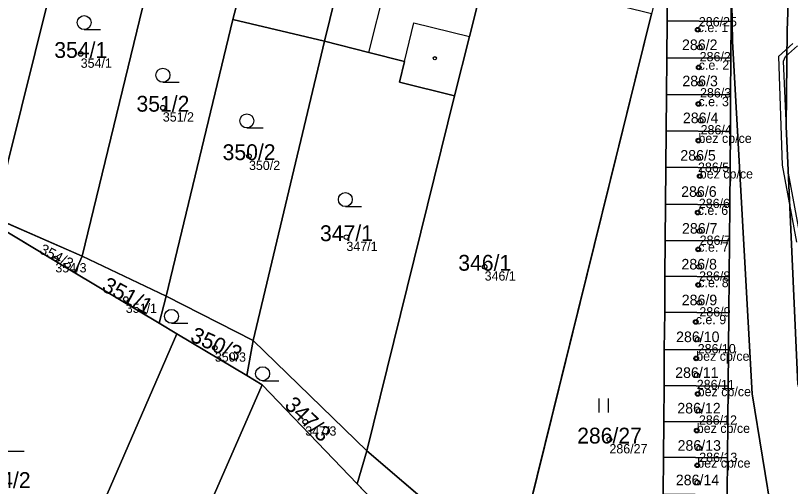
# Model space of a CAD drawing. Extents: x -603967 to -594699, y -1179315 to -1165625.
# Drawn here: x -597788 to -597704.7, y -1172535.1 to -1172484.5 of the extents above; entities that cross this region are included whole.
import ezdxf

# ---------------------------------------------------------------- set-up
doc = ezdxf.new("R2010")
doc.units = 0
for name, color, linetype in [('Definiční body', 7, 'Continuous'), ('Hranice parcel', 7, 'Continuous'), ('Parcelní čísla', 7, 'Continuous'), ('Polygon budovy', 7, 'Continuous'), ('Polygon parcely', 7, 'Continuous'), ('Vnitřní kresba', 7, 'Continuous'), ('Věcná břemena k části', 7, 'Continuous'), ('Značky budov', 7, 'Continuous'), ('Značky kultur', 7, 'Continuous')]:
    doc.layers.add(name, color=color, linetype=linetype)

msp = doc.modelspace()

# ---------------------------------------------------------------- linework, layer by layer
at = {"layer": 'Definiční body'}
for centre in [(-597714.65, -1172485.98994), (-597714.44, -1172487.88994), (-597780.97, -1172488.58994), (-597714.54, -1172490.03994), (-597714.4, -1172491.77994), (-597714.57, -1172493.95994), (-597772.14, -1172494.36994), (-597714.34, -1172495.74994), (-597714.57, -1172497.90994), (-597762.88, -1172499.57994), (-597714.62, -1172499.77994), (-597714.43, -1172501.72994), (-597714.53, -1172503.66994), (-597714.65, -1172505.64994), (-597752.41, -1172508.28994), (-597714.44, -1172507.62994), (-597714.59, -1172509.59994), (-597783.69, -1172510.58994), (-597737.55, -1172511.46994), (-597714.5, -1172511.47994), (-597714.59, -1172513.41994), (-597776.12, -1172514.93994), (-597714.47, -1172515.32994), (-597714.86, -1172517.39994), (-597714.65, -1172519.28994), (-597766.55, -1172520.18994), (-597714.81, -1172521.32994), (-597714.75, -1172523.13994), (-597714.65, -1172525.13994), (-597714.52, -1172526.95994), (-597756.83, -1172528.13994), (-597714.75, -1172529.08994), (-597724.14, -1172530.04994), (-597714.49, -1172530.96994), (-597714.7, -1172532.81994), (-597714.68, -1172534.67994)]:
    msp.add_circle(centre, 0.25, dxfattribs=at)
at = {"layer": 'Hranice parcel'}
for p, q in [((-597748.53, -1172461.83), (-597754.78, -1172487.2)), ((-597773.73, -1172481.09), (-597780.82, -1172510.33)), ((-597711.01, -1172481.09), (-597711.04, -1172485.09)), ((-597784.41, -1172482.49), (-597790.3, -1172506.18)), ((-597717.94, -1172485.02), (-597717.92, -1172482.95)), ((-597764.62, -1172484.89), (-597764.27, -1172483.53)), ((-597719.6, -1172484.27), (-597734.54, -1172544.65)), ((-597771.79, -1172514.63), (-597764.62, -1172484.89)), ((-597764.62, -1172484.89), (-597754.78, -1172487.2)), ((-597717.97, -1172488.99), (-597717.94, -1172485.02)), ((-597711.04, -1172485.09), (-597717.94, -1172485.02)), ((-597711.04, -1172485.09), (-597711.08, -1172489.04)), ((-597754.78, -1172487.2), (-597762.44, -1172519.41)), ((-597718.01, -1172492.94), (-597717.97, -1172488.99)), ((-597717.97, -1172488.99), (-597711.08, -1172489.04)), ((-597711.08, -1172489.04), (-597711.11, -1172493)), ((-597740.79, -1172493.1), (-597750.21, -1172531.26)), ((-597718.04, -1172496.86), (-597718.01, -1172492.94)), ((-597718.01, -1172492.94), (-597711.11, -1172493)), ((-597711.11, -1172493), (-597711.14, -1172496.92)), ((-597718.07, -1172500.78), (-597718.04, -1172496.86)), ((-597718.04, -1172496.86), (-597711.14, -1172496.92)), ((-597711.14, -1172496.92), (-597711.17, -1172500.83)), ((-597718.1, -1172504.74), (-597718.07, -1172500.78)), ((-597718.07, -1172500.78), (-597711.17, -1172500.83)), ((-597711.17, -1172500.83), (-597711.21, -1172504.8)), ((-597718.14, -1172508.64), (-597718.1, -1172504.74)), ((-597718.1, -1172504.74), (-597711.21, -1172504.8)), ((-597711.21, -1172504.8), (-597711.24, -1172508.69)), ((-597790.3, -1172506.18), (-597780.82, -1172510.33)), ((-597781.59, -1172512.11), (-597790.48, -1172506.79)), ((-597718.17, -1172512.48), (-597718.14, -1172508.64)), ((-597718.14, -1172508.64), (-597711.24, -1172508.69)), ((-597711.24, -1172508.69), (-597711.27, -1172512.54)), ((-597780.82, -1172510.33), (-597781.59, -1172512.11)), ((-597771.79, -1172514.63), (-597780.82, -1172510.33)), ((-597781.59, -1172512.11), (-597772.55, -1172517.52)), ((-597718.2, -1172516.37), (-597718.17, -1172512.48)), ((-597718.17, -1172512.48), (-597711.27, -1172512.54)), ((-597711.27, -1172512.54), (-597711.31, -1172516.43)), ((-597772.55, -1172517.52), (-597771.79, -1172514.63)), ((-597762.44, -1172519.41), (-597771.79, -1172514.63)), ((-597718.24, -1172520.35), (-597718.2, -1172516.37)), ((-597718.2, -1172516.37), (-597711.31, -1172516.43)), ((-597711.31, -1172516.43), (-597711.34, -1172520.41)), ((-597770.64, -1172518.67), (-597772.55, -1172517.52)), ((-597770.64, -1172518.67), (-597788.35, -1172559.42)), ((-597763.12, -1172523.17), (-597770.64, -1172518.67)), ((-597762.44, -1172519.41), (-597763.12, -1172523.17)), ((-597762.44, -1172519.41), (-597750.21, -1172531.26)), ((-597718.27, -1172524.25), (-597718.24, -1172520.35)), ((-597718.24, -1172520.35), (-597711.34, -1172520.41)), ((-597711.34, -1172520.41), (-597711.37, -1172524.31)), ((-597761.46, -1172524.16), (-597763.12, -1172523.17)), ((-597751.24, -1172534.81), (-597761.46, -1172524.16)), ((-597718.3, -1172528.1), (-597718.27, -1172524.25)), ((-597718.27, -1172524.25), (-597711.37, -1172524.31)), ((-597711.37, -1172524.31), (-597711.4, -1172528.16)), ((-597718.33, -1172531.95), (-597718.3, -1172528.1)), ((-597718.3, -1172528.1), (-597711.4, -1172528.16)), ((-597711.4, -1172528.16), (-597711.44, -1172532)), ((-597751.24, -1172534.81), (-597750.21, -1172531.26)), ((-597750.21, -1172531.26), (-597734.54, -1172544.65)), ((-597718.37, -1172535.89), (-597718.33, -1172531.95)), ((-597718.33, -1172531.95), (-597711.44, -1172532)), ((-597711.44, -1172532), (-597711.47, -1172535.95)), ((-597747.55, -1172538.66), (-597751.24, -1172534.81))]:
    msp.add_line(p, q, dxfattribs=at)
for points in [[(-597701.75, -1172477.37), (-597704.7, -1172477.34), (-597705.03, -1172486.06), (-597705.14, -1172496.36), (-597703.9, -1172524.13), (-597698.59, -1172552.22)], [(-597737.47, -1172479.83), (-597739.18, -1172486.7), (-597740.79, -1172493.1)], [(-597711.01, -1172481.09), (-597710.91, -1172487.26), (-597708.8, -1172525.13), (-597704.36, -1172552.37), (-597711.53, -1172578.94)], [(-597740.79, -1172493.1), (-597746.69, -1172491.64), (-597746.15, -1172489.4), (-597749.99, -1172488.42), (-597754.78, -1172487.2)], [(-597761.46, -1172524.16), (-597765.85, -1172534.15), (-597787.1, -1172582.61)]]:
    msp.add_lwpolyline(points, dxfattribs=at)
at = {"layer": 'Polygon budovy'}
for points in [[(-597748.53, -1172461.83), (-597758.53, -1172459.31), (-597761.27, -1172471.13), (-597761.34, -1172471.44), (-597757.25, -1172472.48), (-597754.05, -1172473.29), (-597756.18, -1172482.05), (-597763.43, -1172480.28), (-597764.27, -1172483.53), (-597764.62, -1172484.89), (-597754.78, -1172487.2)], [(-597739.52, -1172464.03), (-597748.53, -1172461.83), (-597754.78, -1172487.2), (-597749.99, -1172488.42), (-597746.5, -1172474.49), (-597740.44, -1172475.78), (-597739.52, -1172471.84), (-597741.22, -1172471.45)], [(-597717.94, -1172485.02), (-597717.97, -1172488.99), (-597711.08, -1172489.04), (-597711.04, -1172485.09)], [(-597711.08, -1172489.04), (-597717.97, -1172488.99), (-597718.01, -1172492.94), (-597711.11, -1172493)], [(-597718.01, -1172492.94), (-597718.04, -1172496.86), (-597711.14, -1172496.92), (-597711.11, -1172493)], [(-597718.07, -1172500.78), (-597711.17, -1172500.83), (-597711.14, -1172496.92), (-597718.04, -1172496.86)], [(-597718.07, -1172500.78), (-597718.1, -1172504.74), (-597711.21, -1172504.8), (-597711.17, -1172500.83)], [(-597718.14, -1172508.64), (-597711.24, -1172508.69), (-597711.21, -1172504.8), (-597718.1, -1172504.74)], [(-597718.17, -1172512.48), (-597711.27, -1172512.54), (-597711.24, -1172508.69), (-597718.14, -1172508.64)], [(-597718.17, -1172512.48), (-597718.2, -1172516.37), (-597711.31, -1172516.43), (-597711.27, -1172512.54)], [(-597718.2, -1172516.37), (-597718.24, -1172520.35), (-597711.34, -1172520.41), (-597711.31, -1172516.43)], [(-597718.27, -1172524.25), (-597711.37, -1172524.31), (-597711.34, -1172520.41), (-597718.24, -1172520.35)], [(-597718.27, -1172524.25), (-597718.3, -1172528.1), (-597711.4, -1172528.16), (-597711.37, -1172524.31)], [(-597718.3, -1172528.1), (-597718.33, -1172531.95), (-597711.44, -1172532), (-597711.4, -1172528.16)], [(-597718.37, -1172535.89), (-597711.47, -1172535.95), (-597711.44, -1172532), (-597718.33, -1172531.95)]]:
    msp.add_lwpolyline(points, close=True, dxfattribs=at)
at = {"layer": 'Polygon parcely'}
for points in [[(-597695.34, -1172405.72), (-597705.23, -1172432.36), (-597715.24, -1172458.75), (-597718.93, -1172469.1), (-597716.02, -1172469.81), (-597715.74, -1172470.11), (-597711.39, -1172472.58), (-597711.01, -1172481.09), (-597710.91, -1172487.26), (-597708.8, -1172525.13), (-597704.36, -1172552.37), (-597711.53, -1172578.94), (-597712.81, -1172585.71), (-597718.09, -1172613.54), (-597711.11, -1172616.23), (-597707.28, -1172588.93), (-597698.59, -1172552.22)], [(-597703.9, -1172524.13), (-597705.14, -1172496.36), (-597705.03, -1172486.06), (-597704.7, -1172477.34), (-597701.75, -1172477.37)], [(-597701.75, -1172477.37), (-597704.7, -1172477.34), (-597705.03, -1172486.06), (-597705.14, -1172496.36), (-597703.9, -1172524.13)], [(-597704.36, -1172552.37), (-597708.8, -1172525.13), (-597710.91, -1172487.26), (-597711.01, -1172481.09), (-597711.04, -1172485.09), (-597711.08, -1172489.04), (-597711.11, -1172493), (-597711.14, -1172496.92), (-597711.17, -1172500.83), (-597711.21, -1172504.8), (-597711.24, -1172508.69), (-597711.27, -1172512.54), (-597711.31, -1172516.43), (-597711.34, -1172520.41), (-597711.37, -1172524.31), (-597711.4, -1172528.16), (-597711.44, -1172532), (-597711.47, -1172535.95)]]:
    msp.add_lwpolyline(points, dxfattribs=at)
for points in [[(-597754.78, -1172487.2), (-597748.53, -1172461.83), (-597758.53, -1172459.31), (-597761.27, -1172471.13), (-597761.34, -1172471.44), (-597763.28, -1172479.7), (-597763.43, -1172480.28), (-597764.27, -1172483.53), (-597764.62, -1172484.89)], [(-597736.61, -1172476.68), (-597733.85, -1172465.46), (-597739.52, -1172464.03), (-597748.53, -1172461.83), (-597754.78, -1172487.2), (-597749.99, -1172488.42), (-597746.15, -1172489.4), (-597746.69, -1172491.64), (-597740.79, -1172493.1), (-597739.18, -1172486.7), (-597737.47, -1172479.83)], [(-597787.92, -1172474.42), (-597788.74, -1172474.2), (-597790.3, -1172481.63), (-597790.74, -1172481.51), (-597791.36, -1172484.26), (-597795.9, -1172483.38), (-597800.5, -1172502.4), (-597790.3, -1172506.18), (-597784.41, -1172482.49), (-597786.65, -1172481.9), (-597785.78, -1172477.99), (-597788.63, -1172477.28)], [(-597782.76, -1172475.83), (-597784.41, -1172482.49), (-597790.3, -1172506.18), (-597780.82, -1172510.33), (-597773.73, -1172481.09), (-597772.95, -1172478.14)], [(-597739.18, -1172486.7), (-597740.79, -1172493.1), (-597750.21, -1172531.26), (-597734.54, -1172544.65), (-597719.6, -1172484.27), (-597737.47, -1172479.83)], [(-597764.27, -1172483.53), (-597773.73, -1172481.09), (-597780.82, -1172510.33), (-597771.79, -1172514.63), (-597764.62, -1172484.89)], [(-597711.01, -1172481.09), (-597717.91, -1172481.03), (-597717.92, -1172482.95), (-597717.94, -1172485.02), (-597711.04, -1172485.09)], [(-597718.2, -1172516.37), (-597718.17, -1172512.48), (-597718.14, -1172508.64), (-597718.1, -1172504.74), (-597718.07, -1172500.78), (-597718.04, -1172496.86), (-597718.01, -1172492.94), (-597717.97, -1172488.99), (-597717.94, -1172485.02), (-597717.92, -1172482.95), (-597718.97, -1172482.63), (-597719.18, -1172482.57), (-597719.6, -1172484.27), (-597734.54, -1172544.65), (-597718.47, -1172544.8), (-597718.43, -1172543.61), (-597718.4, -1172539.74), (-597718.37, -1172535.89), (-597718.33, -1172531.95), (-597718.3, -1172528.1), (-597718.27, -1172524.25), (-597718.24, -1172520.35)], [(-597762.44, -1172519.41), (-597754.78, -1172487.2), (-597764.62, -1172484.89), (-597771.79, -1172514.63)], [(-597717.94, -1172485.02), (-597717.97, -1172488.99), (-597711.08, -1172489.04), (-597711.04, -1172485.09)], [(-597746.15, -1172489.4), (-597749.99, -1172488.42), (-597754.78, -1172487.2), (-597762.44, -1172519.41), (-597750.21, -1172531.26), (-597740.79, -1172493.1), (-597746.69, -1172491.64)], [(-597718.01, -1172492.94), (-597711.11, -1172493), (-597711.08, -1172489.04), (-597717.97, -1172488.99)], [(-597711.14, -1172496.92), (-597711.11, -1172493), (-597718.01, -1172492.94), (-597718.04, -1172496.86)], [(-597718.07, -1172500.78), (-597711.17, -1172500.83), (-597711.14, -1172496.92), (-597718.04, -1172496.86)], [(-597711.21, -1172504.8), (-597711.17, -1172500.83), (-597718.07, -1172500.78), (-597718.1, -1172504.74)], [(-597718.14, -1172508.64), (-597711.24, -1172508.69), (-597711.21, -1172504.8), (-597718.1, -1172504.74)], [(-597790.48, -1172506.79), (-597781.59, -1172512.11), (-597780.82, -1172510.33), (-597790.3, -1172506.18)], [(-597801.64, -1172550.84), (-597799.15, -1172545.15), (-597790.64, -1172548.92), (-597790.17, -1172550.16), (-597788.79, -1172550.73), (-597790.05, -1172553.67), (-597791.18, -1172553.19), (-597791.62, -1172554.14), (-597788.35, -1172559.42), (-597770.64, -1172518.67), (-597772.55, -1172517.52), (-597781.59, -1172512.11), (-597790.48, -1172506.79), (-597806.36, -1172548.78)], [(-597718.17, -1172512.48), (-597711.27, -1172512.54), (-597711.24, -1172508.69), (-597718.14, -1172508.64)], [(-597781.59, -1172512.11), (-597772.55, -1172517.52), (-597771.79, -1172514.63), (-597780.82, -1172510.33)], [(-597711.31, -1172516.43), (-597711.27, -1172512.54), (-597718.17, -1172512.48), (-597718.2, -1172516.37)], [(-597762.44, -1172519.41), (-597771.79, -1172514.63), (-597772.55, -1172517.52), (-597770.64, -1172518.67), (-597763.12, -1172523.17)], [(-597711.34, -1172520.41), (-597711.31, -1172516.43), (-597718.2, -1172516.37), (-597718.24, -1172520.35)], [(-597763.12, -1172523.17), (-597770.64, -1172518.67), (-597788.35, -1172559.42), (-597795.7, -1172576.34), (-597796.57, -1172578.34), (-597788.67, -1172581.9), (-597787.1, -1172582.61), (-597765.85, -1172534.15), (-597761.46, -1172524.16)], [(-597763.12, -1172523.17), (-597761.46, -1172524.16), (-597751.24, -1172534.81), (-597750.21, -1172531.26), (-597762.44, -1172519.41)], [(-597718.27, -1172524.25), (-597711.37, -1172524.31), (-597711.34, -1172520.41), (-597718.24, -1172520.35)], [(-597751.24, -1172534.81), (-597761.46, -1172524.16), (-597765.85, -1172534.15), (-597787.1, -1172582.61), (-597778.64, -1172586.42), (-597771.73, -1172589.54), (-597747.55, -1172538.66)], [(-597711.4, -1172528.16), (-597711.37, -1172524.31), (-597718.27, -1172524.25), (-597718.3, -1172528.1)], [(-597711.44, -1172532), (-597711.4, -1172528.16), (-597718.3, -1172528.1), (-597718.33, -1172531.95)], [(-597734.54, -1172544.65), (-597750.21, -1172531.26), (-597751.24, -1172534.81), (-597747.55, -1172538.66), (-597740.24, -1172543.35), (-597736.83, -1172545.58), (-597734.14, -1172547.4)], [(-597718.37, -1172535.89), (-597711.47, -1172535.95), (-597711.44, -1172532), (-597718.33, -1172531.95)]]:
    msp.add_lwpolyline(points, close=True, dxfattribs=at)
at = {"layer": 'Vnitřní kresba'}
for points in [[(-597749.99, -1172488.42), (-597746.5, -1172474.49), (-597740.44, -1172475.78)], [(-597746.15, -1172489.4), (-597745.15, -1172485.24), (-597739.18, -1172486.7)]]:
    msp.add_lwpolyline(points, dxfattribs=at)
at = {"layer": 'Věcná břemena k části'}
for points in [[(-597704.42, -1172487.45), (-597705.96, -1172488.85), (-597705.57, -1172500.54), (-597704.04, -1172508.82)], [(-597703.54, -1172508.72), (-597704.9, -1172501.42), (-597705.44, -1172489.38), (-597705.23, -1172488.87), (-597703.94, -1172487.7)]]:
    msp.add_lwpolyline(points, dxfattribs=at)
at = {"layer": 'Značky budov'}
for centre in [(-597714.6568, -1172485.98916), (-597742.9068, -1172489.04916), (-597714.5468, -1172490.03916), (-597714.5768, -1172493.95916), (-597714.5768, -1172497.90916), (-597714.4368, -1172501.72916), (-597714.6568, -1172505.64916), (-597714.5968, -1172509.59916), (-597714.5968, -1172513.41916), (-597714.8668, -1172517.39916), (-597714.8168, -1172521.32916), (-597714.6568, -1172525.13916), (-597714.7568, -1172529.08916), (-597714.7068, -1172532.81916)]:
    msp.add_circle(centre, 0.175, dxfattribs=at)
at = {"layer": 'Značky kultur'}
for p, q in [((-597780.603, -1172485.97), (-597778.853, -1172485.97)), ((-597772.133, -1172491.63), (-597770.383, -1172491.63)), ((-597763.113, -1172496.54), (-597761.363, -1172496.54)), ((-597752.523, -1172505), (-597750.773, -1172505)), ((-597771.203, -1172517.55), (-597769.453, -1172517.55)), ((-597761.413, -1172523.72), (-597759.663, -1172523.72)), ((-597725.231, -1172527.14), (-597725.231, -1172525.64)), ((-597724.23, -1172527.14), (-597724.23, -1172525.64)), ((-597788.783, -1172531.3), (-597787.033, -1172531.3))]:
    msp.add_line(p, q, dxfattribs=at)
for centre in [(-597780.60286, -1172485.21981), (-597772.13286, -1172490.87981), (-597763.11286, -1172495.78981), (-597752.52286, -1172504.24981), (-597771.20286, -1172516.79981), (-597761.41286, -1172522.96981)]:
    msp.add_circle(centre, 0.75, dxfattribs=at)

# ---------------------------------------------------------------- texts
at = {"layer": 'Definiční body'}
for s, p in [('286/25', (-597714.53, -1172485.629)), ('c.e. 1', (-597714.65, -1172486.24)), ('286/2', (-597714.44, -1172489.379)), ('354/1', (-597780.97, -1172490.079)), ('c.e. 2', (-597714.54, -1172490.29)), ('286/3', (-597714.4, -1172493.269)), ('c.e. 3', (-597714.57, -1172494.21)), ('351/2', (-597772.14, -1172495.859)), ('286/4', (-597714.34, -1172497.239)), ('bez cp/ce', (-597714.57, -1172498.16)), ('350/2', (-597762.88, -1172501.069)), ('286/5', (-597714.62, -1172501.269)), ('bez cp/ce', (-597714.43, -1172501.98)), ('286/6', (-597714.53, -1172505.159)), ('c.e. 6', (-597714.65, -1172505.9)), ('286/7', (-597714.44, -1172509.119)), ('347/1', (-597752.41, -1172509.779)), ('c.e. 7', (-597714.59, -1172509.85)), ('354/3', (-597783.69, -1172512.079)), ('346/1', (-597737.55, -1172512.959)), ('286/8', (-597714.5, -1172512.969)), ('c.e. 8', (-597714.59, -1172513.67)), ('351/1', (-597776.12, -1172516.429)), ('286/9', (-597714.47, -1172516.819)), ('c.e. 9', (-597714.86, -1172517.65)), ('286/10', (-597714.65, -1172520.779)), ('bez cp/ce', (-597714.81, -1172521.58)), ('350/3', (-597766.55, -1172521.679)), ('286/11', (-597714.75, -1172524.629)), ('bez cp/ce', (-597714.65, -1172525.39)), ('286/12', (-597714.52, -1172528.449)), ('347/3', (-597756.83, -1172529.629)), ('bez cp/ce', (-597714.75, -1172529.34)), ('286/27', (-597724.14, -1172531.539)), ('286/13', (-597714.49, -1172532.459)), ('bez cp/ce', (-597714.7, -1172533.07))]:
    msp.add_text(s, height=0.999996, dxfattribs=at).set_placement(p)
at = {"layer": 'Parcelní čísla'}
for s, height, p in [('354/1', 1.699998, (-597783.806, -1172489.015)), ('286/2', 1.14, (-597716.341, -1172488.175)), ('286/3', 1.14, (-597716.301, -1172492.065)), ('351/2', 1.699998, (-597774.976, -1172494.795)), ('286/4', 1.14, (-597716.241, -1172496.035)), ('350/2', 1.699998, (-597765.716, -1172500.005)), ('286/5', 1.14, (-597716.521, -1172500.065)), ('286/6', 1.14, (-597716.431, -1172503.955)), ('347/1', 1.699998, (-597755.246, -1172508.715)), ('286/7', 1.14, (-597716.341, -1172507.915)), ('346/1', 1.699998, (-597740.386, -1172511.895)), ('286/8', 1.14, (-597716.401, -1172511.765)), ('286/9', 1.14, (-597716.371, -1172515.615)), ('286/10', 1.14, (-597716.974, -1172519.575)), ('286/11', 1.14, (-597717.074, -1172523.425)), ('286/12', 1.14, (-597716.844, -1172527.245)), ('286/27', 1.699998, (-597727.606, -1172530.475)), ('286/13', 1.14, (-597716.814, -1172531.255)), ('354/2', 1.699998, (-597792.046, -1172535.255)), ('286/14', 1.14, (-597717.004, -1172534.965))]:
    msp.add_text(s, height=height, dxfattribs=at).set_placement(p)
for s, height, rotation, p in [('354/3', 1.14, 332, (-597785.503, -1172509.948)), ('351/1', 1.699998, 332, (-597778.823, -1172513.983)), ('350/3', 1.699998, 336, (-597769.313, -1172519.424)), ('347/3', 1.699998, 316, (-597759.165, -1172526.475))]:
    msp.add_text(s, height=height, rotation=rotation, dxfattribs=at).set_placement(p)

doc.saveas('drawing.dxf')
